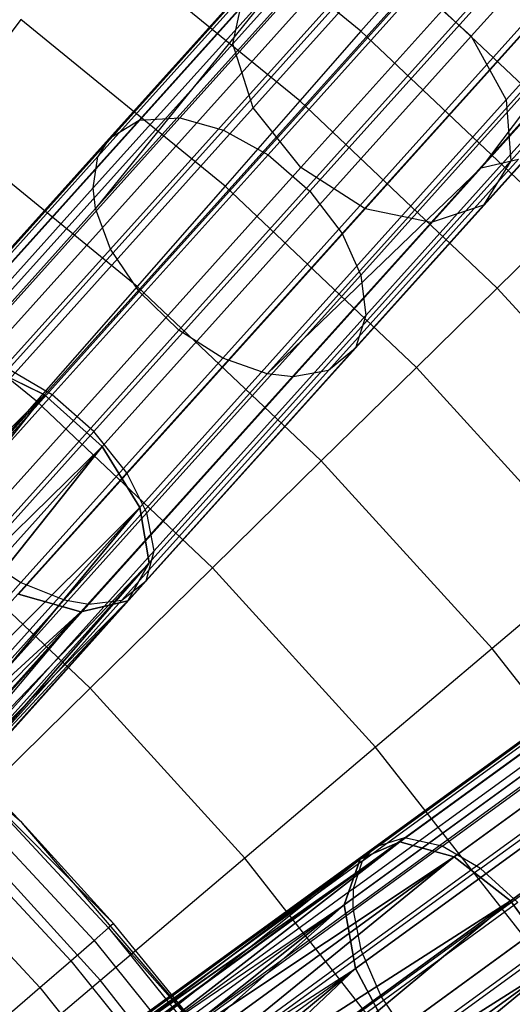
# Model space of a CAD drawing. Extents: x 0.3 to 7.1, y -3.38 to 3.38.
# Tile 339 of 394: x 5.02 to 5.33, y 1.15 to 1.76. Entities that reach past the tile are written whole.
import ezdxf

# ---------------------------------------------------------------- set-up
doc = ezdxf.new("R2010")
doc.units = 0
doc.header["$LTSCALE"] = 2.54
doc.layers.get('0').update_dxf_attribs({"linetype": 'CONTINUOUS'})

# ---------------------------------------------------------------- blocks, each defined once
blk = doc.blocks.new('SINGLES_B_BB_STL')
at = {"color": 0}
for p, q in [((5.50115, 1.96872, 14.99881), (5.30011, 1.74545, 14.69337)), ((5.50115, 1.96872, 14.99881), (5.30011, 1.74545, 14.69337)), ((5.30011, 1.74545, 13.5679), (5.50115, 1.96872, 13.26245)), ((5.30011, 1.74545, 13.5679), (5.50115, 1.96872, 13.26245)), ((5.34387, 1.95281, 15.09872), (5.15303, 1.74086, 14.80876)), ((5.34387, 1.95281, 15.09872), (5.15303, 1.74086, 14.80876)), ((5.15303, 1.74086, 13.4525), (5.34387, 1.95281, 13.16255)), ((5.15303, 1.74086, 13.4525), (5.34387, 1.95281, 13.16255)), ((5.52132, 1.92779, 15.01325), (5.32176, 1.70616, 14.71004)), ((5.52132, 1.92779, 15.01325), (5.32176, 1.70616, 14.71004)), ((5.32176, 1.70616, 13.55122), (5.52132, 1.92779, 13.24801)), ((5.32176, 1.70616, 13.55122), (5.52132, 1.92779, 13.24801)), ((5.35434, 1.9109, 15.11933), (5.16561, 1.70128, 14.83256)), ((5.35434, 1.9109, 15.11933), (5.16561, 1.70128, 14.83256)), ((5.16561, 1.70128, 13.42871), (5.35434, 1.9109, 13.14194)), ((5.16561, 1.70128, 13.42871), (5.35434, 1.9109, 13.14194)), ((5.29164, 1.8873, 40.97904), (5.0683, 1.63925, 41.27042)), ((5.29164, 1.8873, 40.97904), (5.0683, 1.63925, 41.27042)), ((5.52148, 1.88733, 15.03882), (5.32453, 1.6686, 14.73958)), ((5.52148, 1.88733, 15.03882), (5.32453, 1.6686, 14.73958)), ((5.32453, 1.6686, 13.52169), (5.52148, 1.88733, 13.22244)), ((5.32453, 1.6686, 13.52169), (5.52148, 1.88733, 13.22244)), ((5.19507, 1.66455, 14.84115), (5.38305, 1.87332, 15.12676)), ((5.19507, 1.66455, 14.84115), (5.38305, 1.87332, 15.12676)), ((5.38305, 1.87332, 13.13451), (5.19507, 1.66455, 13.42012)), ((5.38305, 1.87332, 13.13451), (5.19507, 1.66455, 13.42012)), ((5.29914, 1.86038, 40.96447), (5.07752, 1.61425, 41.2536)), ((5.29914, 1.86038, 40.96447), (5.07752, 1.61425, 41.2536)), ((5.2321, 1.74853, 3.87872), (5.09878, 1.85718, 3.87872)), ((5.2321, 1.74853, 3.87872), (5.09878, 1.85718, 3.87872)), ((5.50158, 1.85661, 15.06967), (5.30778, 1.64137, 14.77521)), ((5.50158, 1.85661, 15.06967), (5.30778, 1.64137, 14.77521)), ((5.30778, 1.64137, 13.48606), (5.50158, 1.85661, 13.1916)), ((5.30778, 1.64137, 13.48606), (5.50158, 1.85661, 13.1916)), ((5.42341, 1.8487, 15.11933), (5.23468, 1.63909, 14.83256)), ((5.42341, 1.8487, 15.11933), (5.23468, 1.63909, 14.83256)), ((5.23468, 1.63909, 13.42871), (5.42341, 1.8487, 13.14194)), ((5.23468, 1.63909, 13.42871), (5.42341, 1.8487, 13.14194)), ((5.46619, 1.84267, 15.09872), (5.27535, 1.63072, 14.80876)), ((5.46619, 1.84267, 15.09872), (5.27535, 1.63072, 14.80876)), ((5.27535, 1.63072, 13.4525), (5.46619, 1.84267, 13.16255)), ((5.27535, 1.63072, 13.4525), (5.46619, 1.84267, 13.16255)), ((5.31574, 1.83293, 40.95544), (5.09519, 1.58799, 41.24318)), ((5.31574, 1.83293, 40.95544), (5.09519, 1.58799, 41.24318)), ((5.24145, 1.82964, 41.22833), (5.12029, 1.69507, 41.37379)), ((5.24145, 1.82964, 41.22833), (5.12029, 1.69507, 41.37379)), ((5.21497, 1.82676, 41.20558), (5.0951, 1.69363, 41.34949)), ((5.21497, 1.82676, 41.20558), (5.0951, 1.69363, 41.34949)), ((5.26931, 1.82318, 41.24419), (5.14725, 1.68761, 41.39072)), ((5.26931, 1.82318, 41.24419), (5.14725, 1.68761, 41.39072)), ((5.19433, 1.70553, 4.06484), (5.06428, 1.8115, 4.06484)), ((5.19433, 1.70553, 4.06484), (5.06428, 1.8115, 4.06484)), ((5.19502, 1.81394, 41.17936), (5.07663, 1.68246, 41.32149)), ((5.19502, 1.81394, 41.17936), (5.07663, 1.68246, 41.32149)), ((5.3401, 1.80901, 40.954), (5.11972, 1.56426, 41.24152)), ((5.3401, 1.80901, 40.954), (5.11972, 1.56426, 41.24152)), ((5.29731, 1.80847, 41.25313), (5.17474, 1.67234, 41.40028)), ((5.29731, 1.80847, 41.25313), (5.17474, 1.67234, 41.40028)), ((5.1872, 1.80165, 41.16291), (5.06974, 1.67121, 41.30392)), ((5.1872, 1.80165, 41.16291), (5.06974, 1.67121, 41.30392)), ((5.18556, 1.79373, 14.73958), (4.96237, 1.54585, 14.48477)), ((5.18556, 1.79373, 14.73958), (4.96237, 1.54585, 14.48477)), ((4.96237, 1.54585, 13.7765), (5.18556, 1.79373, 13.52169)), ((4.96237, 1.54585, 13.7765), (5.18556, 1.79373, 13.52169)), ((5.2232, 1.7949, 14.71004), (4.99706, 1.54374, 14.45186)), ((5.2232, 1.7949, 14.71004), (4.99706, 1.54374, 14.45186)), ((4.99706, 1.54374, 13.80941), (5.2232, 1.7949, 13.55122)), ((4.99706, 1.54374, 13.80941), (5.2232, 1.7949, 13.55122)), ((5.36792, 1.79262, 40.96026), (5.14681, 1.54705, 41.24875)), ((5.36792, 1.79262, 40.96026), (5.14681, 1.54705, 41.24875)), ((5.39689, 1.78456, 40.97328), (5.17423, 1.53727, 41.26377)), ((5.39689, 1.78456, 40.97328), (5.17423, 1.53727, 41.26377)), ((5.32323, 1.78612, 41.25397), (5.20061, 1.64994, 41.40117)), ((5.32323, 1.78612, 41.25397), (5.20061, 1.64994, 41.40117)), ((5.39689, 1.78456, 40.97328), (5.3063, 1.66423, 41.13721)), ((5.39689, 1.78456, 40.97328), (5.3063, 1.66423, 41.13721)), ((5.18298, 1.78104, 41.14212), (5.0667, 1.6519, 41.28171)), ((5.18298, 1.78104, 41.14212), (5.0667, 1.6519, 41.28171)), ((5.18298, 1.78104, 41.14212), (5.0683, 1.63925, 41.27042)), ((5.18298, 1.78104, 41.14212), (5.0683, 1.63925, 41.27042)), ((5.26133, 1.78181, 3.68911), (5.2321, 1.74853, 3.87872)), ((5.26133, 1.78181, 3.68911), (5.2321, 1.74853, 3.87872)), ((5.38865, 1.66136, 3.68911), (5.26133, 1.78181, 3.68911)), ((5.38865, 1.66136, 3.68911), (5.26133, 1.78181, 3.68911)), ((5.3063, 1.66423, 41.13721), (5.41426, 1.78413, 40.98427)), ((5.3063, 1.66423, 41.13721), (5.41426, 1.78413, 40.98427)), ((5.16023, 1.77422, 14.77521), (4.94061, 1.53031, 14.52447)), ((5.16023, 1.77422, 14.77521), (4.94061, 1.53031, 14.52447)), ((4.94061, 1.53031, 13.7368), (5.16023, 1.77422, 13.48606)), ((4.94061, 1.53031, 13.7368), (5.16023, 1.77422, 13.48606)), ((5.26455, 1.77748, 14.69337), (5.03673, 1.52447, 14.43327)), ((5.26455, 1.77748, 14.69337), (5.03673, 1.52447, 14.43327)), ((5.03673, 1.52447, 13.82799), (5.26455, 1.77748, 13.5679)), ((5.03673, 1.52447, 13.82799), (5.26455, 1.77748, 13.5679)), ((5.15303, 1.74086, 14.80876), (5.16023, 1.77422, 14.77521)), ((5.15303, 1.74086, 14.80876), (5.16023, 1.77422, 14.77521)), ((5.15303, 1.74086, 13.4525), (5.16023, 1.77422, 13.48606)), ((5.15303, 1.74086, 13.4525), (5.16023, 1.77422, 13.48606)), ((5.26455, 1.77748, 14.69337), (5.30011, 1.74545, 14.69337)), ((5.26455, 1.77748, 14.69337), (5.30011, 1.74545, 14.69337)), ((5.26455, 1.77748, 13.5679), (5.30011, 1.74545, 13.5679)), ((5.26455, 1.77748, 13.5679), (5.30011, 1.74545, 13.5679)), ((5.02215, 1.75571, 4.24657), (4.97257, 1.69006, 4.42306)), ((5.02215, 1.75571, 4.24657), (4.97257, 1.69006, 4.42306)), ((5.14819, 1.653, 4.24657), (5.02215, 1.75571, 4.24657)), ((5.14819, 1.653, 4.24657), (5.02215, 1.75571, 4.24657)), ((5.34265, 1.75952, 41.24621), (5.22047, 1.62382, 41.39288)), ((5.34265, 1.75952, 41.24621), (5.22047, 1.62382, 41.39288)), ((5.2321, 1.74853, 3.87872), (5.19433, 1.70553, 4.06484)), ((5.2321, 1.74853, 3.87872), (5.19433, 1.70553, 4.06484)), ((5.35704, 1.63033, 3.87872), (5.2321, 1.74853, 3.87872)), ((5.35704, 1.63033, 3.87872), (5.2321, 1.74853, 3.87872)), ((5.30011, 1.74545, 14.69337), (5.0723, 1.49244, 14.43327)), ((5.30011, 1.74545, 14.69337), (5.0723, 1.49244, 14.43327)), ((5.0723, 1.49244, 13.82799), (5.30011, 1.74545, 13.5679)), ((5.0723, 1.49244, 13.82799), (5.30011, 1.74545, 13.5679)), ((5.30011, 1.74545, 14.69337), (5.32176, 1.70616, 14.71004)), ((5.30011, 1.74545, 14.69337), (5.32176, 1.70616, 14.71004)), ((5.30011, 1.74545, 13.5679), (5.32176, 1.70616, 13.55122)), ((5.30011, 1.74545, 13.5679), (5.32176, 1.70616, 13.55122)), ((5.15303, 1.74086, 14.80876), (4.93677, 1.50068, 14.56186)), ((5.15303, 1.74086, 14.80876), (4.93677, 1.50068, 14.56186)), ((4.93677, 1.50068, 13.69941), (5.15303, 1.74086, 13.4525)), ((4.93677, 1.50068, 13.69941), (5.15303, 1.74086, 13.4525)), ((5.16561, 1.70128, 14.83256), (5.15303, 1.74086, 14.80876)), ((5.16561, 1.70128, 14.83256), (5.15303, 1.74086, 14.80876)), ((5.16561, 1.70128, 13.42871), (5.15303, 1.74086, 13.4525)), ((5.16561, 1.70128, 13.42871), (5.15303, 1.74086, 13.4525)), ((5.35331, 1.73302, 41.23182), (5.23195, 1.59823, 41.37751)), ((5.35331, 1.73302, 41.23182), (5.23195, 1.59823, 41.37751)), ((5.32176, 1.70616, 14.71004), (5.09562, 1.455, 14.45186)), ((5.32176, 1.70616, 14.71004), (5.09562, 1.455, 14.45186)), ((5.09562, 1.455, 13.80941), (5.32176, 1.70616, 13.55122)), ((5.09562, 1.455, 13.80941), (5.32176, 1.70616, 13.55122)), ((5.35526, 1.70686, 41.21104), (5.23507, 1.57338, 41.35532)), ((5.35526, 1.70686, 41.21104), (5.23507, 1.57338, 41.35532)), ((5.32176, 1.70616, 14.71004), (5.32453, 1.6686, 14.73958)), ((5.32176, 1.70616, 14.71004), (5.32453, 1.6686, 14.73958)), ((5.32176, 1.70616, 13.55122), (5.32453, 1.6686, 13.52169)), ((5.32176, 1.70616, 13.55122), (5.32453, 1.6686, 13.52169)), ((5.16561, 1.70128, 14.83256), (4.95173, 1.46375, 14.58838)), ((5.16561, 1.70128, 14.83256), (4.95173, 1.46375, 14.58838)), ((4.95173, 1.46375, 13.67289), (5.16561, 1.70128, 13.42871)), ((4.95173, 1.46375, 13.67289), (5.16561, 1.70128, 13.42871)), ((5.19433, 1.70553, 4.06484), (5.14819, 1.653, 4.24657)), ((5.19433, 1.70553, 4.06484), (5.14819, 1.653, 4.24657)), ((5.19507, 1.66455, 14.84115), (5.16561, 1.70128, 14.83256)), ((5.19507, 1.66455, 14.84115), (5.16561, 1.70128, 14.83256)), ((5.19507, 1.66455, 13.42012), (5.16561, 1.70128, 13.42871)), ((5.19507, 1.66455, 13.42012), (5.16561, 1.70128, 13.42871)), ((5.3162, 1.59024, 4.06484), (5.19433, 1.70553, 4.06484)), ((5.3162, 1.59024, 4.06484), (5.19433, 1.70553, 4.06484)), ((4.96473, 1.54884, 41.48101), (5.0951, 1.69363, 41.34949)), ((4.96473, 1.54884, 41.48101), (5.0951, 1.69363, 41.34949)), ((4.98852, 1.54873, 41.50673), (5.12029, 1.69507, 41.37379)), ((4.98852, 1.54873, 41.50673), (5.12029, 1.69507, 41.37379)), ((5.07663, 1.68246, 41.32149), (5.0951, 1.69363, 41.34949)), ((5.07663, 1.68246, 41.32149), (5.0951, 1.69363, 41.34949)), ((5.0951, 1.69363, 41.34949), (5.12029, 1.69507, 41.37379)), ((5.0951, 1.69363, 41.34949), (5.12029, 1.69507, 41.37379)), ((5.12029, 1.69507, 41.37379), (5.14725, 1.68761, 41.39072)), ((5.12029, 1.69507, 41.37379), (5.14725, 1.68761, 41.39072)), ((5.0939, 1.59119, 4.42306), (4.97257, 1.69006, 4.42306)), ((5.0939, 1.59119, 4.42306), (4.97257, 1.69006, 4.42306)), ((5.0145, 1.54018, 41.52464), (5.14725, 1.68761, 41.39072)), ((5.0145, 1.54018, 41.52464), (5.14725, 1.68761, 41.39072)), ((5.14725, 1.68761, 41.39072), (5.17474, 1.67234, 41.40028)), ((5.14725, 1.68761, 41.39072), (5.17474, 1.67234, 41.40028)), ((5.07663, 1.68246, 41.32149), (4.94787, 1.53946, 41.45138)), ((5.07663, 1.68246, 41.32149), (4.94787, 1.53946, 41.45138)), ((5.07663, 1.68246, 41.32149), (5.06974, 1.67121, 41.30392)), ((5.07663, 1.68246, 41.32149), (5.06974, 1.67121, 41.30392)), ((5.34749, 1.68507, 41.18653), (5.2287, 1.55313, 41.32915)), ((5.34749, 1.68507, 41.18653), (5.2287, 1.55313, 41.32915)), ((4.94201, 1.52934, 41.43278), (5.06974, 1.67121, 41.30392)), ((4.94201, 1.52934, 41.43278), (5.06974, 1.67121, 41.30392)), ((5.04144, 1.5243, 41.53476), (5.17474, 1.67234, 41.40028)), ((5.04144, 1.5243, 41.53476), (5.17474, 1.67234, 41.40028)), ((5.0667, 1.6519, 41.28171), (5.06974, 1.67121, 41.30392)), ((5.0667, 1.6519, 41.28171), (5.06974, 1.67121, 41.30392)), ((5.17474, 1.67234, 41.40028), (5.20061, 1.64994, 41.40117)), ((5.17474, 1.67234, 41.40028), (5.20061, 1.64994, 41.40117)), ((5.32938, 1.66958, 41.15946), (5.21212, 1.53935, 41.30023)), ((5.32938, 1.66958, 41.15946), (5.21212, 1.53935, 41.30023)), ((5.3063, 1.66423, 41.13721), (5.32938, 1.66958, 41.15946)), ((5.3063, 1.66423, 41.13721), (5.32938, 1.66958, 41.15946)), ((4.98205, 1.42798, 14.59795), (5.19507, 1.66455, 14.84115)), ((4.98205, 1.42798, 14.59795), (5.19507, 1.66455, 14.84115)), ((5.19507, 1.66455, 13.42012), (4.98205, 1.42798, 13.66332)), ((5.19507, 1.66455, 13.42012), (4.98205, 1.42798, 13.66332)), ((5.32453, 1.6686, 14.73958), (5.10134, 1.42072, 14.48477)), ((5.32453, 1.6686, 14.73958), (5.10134, 1.42072, 14.48477)), ((5.10134, 1.42072, 13.7765), (5.32453, 1.6686, 13.52169)), ((5.10134, 1.42072, 13.7765), (5.32453, 1.6686, 13.52169)), ((5.3063, 1.66423, 41.13721), (5.17423, 1.53727, 41.26377)), ((5.3063, 1.66423, 41.13721), (5.17423, 1.53727, 41.26377)), ((5.3063, 1.66423, 41.13721), (5.1903, 1.5354, 41.27646)), ((5.3063, 1.66423, 41.13721), (5.1903, 1.5354, 41.27646)), ((5.23468, 1.63909, 14.83256), (5.19507, 1.66455, 14.84115)), ((5.23468, 1.63909, 14.83256), (5.19507, 1.66455, 14.84115)), ((5.23468, 1.63909, 13.42871), (5.19507, 1.66455, 13.42012)), ((5.23468, 1.63909, 13.42871), (5.19507, 1.66455, 13.42012)), ((5.32453, 1.6686, 14.73958), (5.30778, 1.64137, 14.77521)), ((5.32453, 1.6686, 14.73958), (5.30778, 1.64137, 14.77521)), ((5.32453, 1.6686, 13.52169), (5.30778, 1.64137, 13.48606)), ((5.32453, 1.6686, 13.52169), (5.30778, 1.64137, 13.48606)), ((4.94025, 1.51145, 41.40928), (5.0667, 1.6519, 41.28171)), ((4.94025, 1.51145, 41.40928), (5.0667, 1.6519, 41.28171)), ((5.0683, 1.63925, 41.27042), (5.0667, 1.6519, 41.28171)), ((5.0683, 1.63925, 41.27042), (5.0667, 1.6519, 41.28171)), ((5.14819, 1.653, 4.24657), (5.0939, 1.59119, 4.42306)), ((5.14819, 1.653, 4.24657), (5.0939, 1.59119, 4.42306)), ((5.2663, 1.54126, 4.24657), (5.14819, 1.653, 4.24657)), ((5.2663, 1.54126, 4.24657), (5.14819, 1.653, 4.24657)), ((5.06726, 1.50184, 41.53571), (5.20061, 1.64994, 41.40117)), ((5.06726, 1.50184, 41.53571), (5.20061, 1.64994, 41.40117)), ((5.20061, 1.64994, 41.40117), (5.22047, 1.62382, 41.39288)), ((5.20061, 1.64994, 41.40117), (5.22047, 1.62382, 41.39288)), ((4.94249, 1.49953, 41.39734), (5.0683, 1.63925, 41.27042)), ((4.94249, 1.49953, 41.39734), (5.0683, 1.63925, 41.27042)), ((5.23468, 1.63909, 14.83256), (5.0208, 1.40156, 14.58838)), ((5.23468, 1.63909, 14.83256), (5.0208, 1.40156, 14.58838)), ((5.0208, 1.40156, 13.67289), (5.23468, 1.63909, 13.42871)), ((5.0208, 1.40156, 13.67289), (5.23468, 1.63909, 13.42871)), ((5.07752, 1.61425, 41.2536), (5.0683, 1.63925, 41.27042)), ((5.07752, 1.61425, 41.2536), (5.0683, 1.63925, 41.27042)), ((5.30778, 1.64137, 14.77521), (5.08816, 1.39746, 14.52447)), ((5.30778, 1.64137, 14.77521), (5.08816, 1.39746, 14.52447)), ((5.08816, 1.39746, 13.7368), (5.30778, 1.64137, 13.48606)), ((5.08816, 1.39746, 13.7368), (5.30778, 1.64137, 13.48606)), ((5.27535, 1.63072, 14.80876), (5.23468, 1.63909, 14.83256)), ((5.27535, 1.63072, 14.80876), (5.23468, 1.63909, 14.83256)), ((5.27535, 1.63072, 13.4525), (5.23468, 1.63909, 13.42871)), ((5.27535, 1.63072, 13.4525), (5.23468, 1.63909, 13.42871)), ((5.30778, 1.64137, 14.77521), (5.27535, 1.63072, 14.80876)), ((5.30778, 1.64137, 14.77521), (5.27535, 1.63072, 14.80876)), ((5.30778, 1.64137, 13.48606), (5.27535, 1.63072, 13.4525)), ((5.30778, 1.64137, 13.48606), (5.27535, 1.63072, 13.4525)), ((5.27535, 1.63072, 14.80876), (5.05909, 1.39054, 14.56186)), ((5.27535, 1.63072, 14.80876), (5.05909, 1.39054, 14.56186)), ((5.05909, 1.39054, 13.69941), (5.27535, 1.63072, 13.4525)), ((5.05909, 1.39054, 13.69941), (5.27535, 1.63072, 13.4525)), ((5.35704, 1.63033, 3.87872), (5.3162, 1.59024, 4.06484)), ((5.35704, 1.63033, 3.87872), (5.3162, 1.59024, 4.06484)), ((5.0876, 1.47625, 41.52693), (5.22047, 1.62382, 41.39288)), ((5.0876, 1.47625, 41.52693), (5.22047, 1.62382, 41.39288)), ((5.22047, 1.62382, 41.39288), (5.23195, 1.59823, 41.37751)), ((5.22047, 1.62382, 41.39288), (5.23195, 1.59823, 41.37751)), ((5.03173, 1.5204, 4.59346), (4.9158, 1.61488, 4.59346)), ((5.03173, 1.5204, 4.59346), (4.9158, 1.61488, 4.59346)), ((4.95269, 1.47561, 41.37954), (5.07752, 1.61425, 41.2536)), ((4.95269, 1.47561, 41.37954), (5.07752, 1.61425, 41.2536)), ((5.09519, 1.58799, 41.24318), (5.07752, 1.61425, 41.2536)), ((5.09519, 1.58799, 41.24318), (5.07752, 1.61425, 41.2536)), ((5.09996, 1.45165, 41.51067), (5.23195, 1.59823, 41.37751)), ((5.09996, 1.45165, 41.51067), (5.23195, 1.59823, 41.37751)), ((5.23195, 1.59823, 41.37751), (5.23507, 1.57338, 41.35532)), ((5.23195, 1.59823, 41.37751), (5.23507, 1.57338, 41.35532)), ((5.0939, 1.59119, 4.42306), (5.03173, 1.5204, 4.59346)), ((5.0939, 1.59119, 4.42306), (5.03173, 1.5204, 4.59346)), ((5.2076, 1.48363, 4.42306), (5.0939, 1.59119, 4.42306)), ((5.2076, 1.48363, 4.42306), (5.0939, 1.59119, 4.42306)), ((4.97096, 1.45002, 41.36851), (5.09519, 1.58799, 41.24318)), ((4.97096, 1.45002, 41.36851), (5.09519, 1.58799, 41.24318)), ((5.11972, 1.56426, 41.24152), (5.09519, 1.58799, 41.24318)), ((5.11972, 1.56426, 41.24152), (5.09519, 1.58799, 41.24318)), ((5.3162, 1.59024, 4.06484), (5.2663, 1.54126, 4.24657)), ((5.3162, 1.59024, 4.06484), (5.2663, 1.54126, 4.24657)), ((5.42921, 1.46626, 4.06484), (5.3162, 1.59024, 4.06484)), ((5.42921, 1.46626, 4.06484), (5.3162, 1.59024, 4.06484)), ((5.10437, 1.42822, 41.48718), (5.23507, 1.57338, 41.35532)), ((5.10437, 1.42822, 41.48718), (5.23507, 1.57338, 41.35532)), ((5.23507, 1.57338, 41.35532), (5.2287, 1.55313, 41.32915)), ((5.23507, 1.57338, 41.35532), (5.2287, 1.55313, 41.32915)), ((4.99559, 1.42639, 41.36676), (5.11972, 1.56426, 41.24152)), ((4.99559, 1.42639, 41.36676), (5.11972, 1.56426, 41.24152)), ((5.14681, 1.54705, 41.24875), (5.11972, 1.56426, 41.24152)), ((5.14681, 1.54705, 41.24875), (5.11972, 1.56426, 41.24152)), ((5.0995, 1.40965, 41.45948), (5.2287, 1.55313, 41.32915)), ((5.0995, 1.40965, 41.45948), (5.2287, 1.55313, 41.32915)), ((5.2287, 1.55313, 41.32915), (5.21212, 1.53935, 41.30023)), ((5.2287, 1.55313, 41.32915), (5.21212, 1.53935, 41.30023)), ((4.99706, 1.54374, 14.45186), (5.03673, 1.52447, 14.43327)), ((4.99706, 1.54374, 14.45186), (5.03673, 1.52447, 14.43327)), ((5.03673, 1.52447, 13.82799), (4.99706, 1.54374, 13.80941)), ((5.03673, 1.52447, 13.82799), (4.99706, 1.54374, 13.80941)), ((5.02225, 1.40872, 41.3744), (5.14681, 1.54705, 41.24875)), ((5.02225, 1.40872, 41.3744), (5.14681, 1.54705, 41.24875)), ((5.17423, 1.53727, 41.26377), (5.14681, 1.54705, 41.24875)), ((5.17423, 1.53727, 41.26377), (5.14681, 1.54705, 41.24875)), ((5.04144, 1.5243, 41.53476), (5.0145, 1.54018, 41.52464)), ((5.04144, 1.5243, 41.53476), (5.0145, 1.54018, 41.52464)), ((5.04881, 1.39798, 41.3903), (5.17423, 1.53727, 41.26377)), ((5.04881, 1.39798, 41.3903), (5.17423, 1.53727, 41.26377)), ((5.08459, 1.39772, 41.42888), (5.21212, 1.53935, 41.30023)), ((5.08459, 1.39772, 41.42888), (5.21212, 1.53935, 41.30023)), ((5.1903, 1.5354, 41.27646), (5.17423, 1.53727, 41.26377)), ((5.1903, 1.5354, 41.27646), (5.17423, 1.53727, 41.26377)), ((5.21212, 1.53935, 41.30023), (5.1903, 1.5354, 41.27646)), ((5.21212, 1.53935, 41.30023), (5.1903, 1.5354, 41.27646)), ((5.2663, 1.54126, 4.24657), (5.2076, 1.48363, 4.42306)), ((5.2663, 1.54126, 4.24657), (5.2076, 1.48363, 4.42306)), ((5.37584, 1.4211, 4.24657), (5.2663, 1.54126, 4.24657)), ((5.37584, 1.4211, 4.24657), (5.2663, 1.54126, 4.24657)), ((5.06415, 1.39529, 41.40373), (5.1903, 1.5354, 41.27646)), ((5.06415, 1.39529, 41.40373), (5.1903, 1.5354, 41.27646)), ((5.03673, 1.52447, 14.43327), (4.76749, 1.25913, 14.23145)), ((5.03673, 1.52447, 14.43327), (4.76749, 1.25913, 14.23145)), ((4.76749, 1.25913, 14.02982), (5.03673, 1.52447, 13.82799)), ((4.76749, 1.25913, 14.02982), (5.03673, 1.52447, 13.82799)), ((5.03673, 1.52447, 14.43327), (4.78668, 1.24676, 14.22372)), ((5.03673, 1.52447, 14.43327), (4.78668, 1.24676, 14.22372)), ((4.78668, 1.24676, 14.03755), (5.03673, 1.52447, 13.82799)), ((4.78668, 1.24676, 14.03755), (5.03673, 1.52447, 13.82799)), ((5.03673, 1.52447, 14.43327), (4.80529, 1.23166, 14.22109)), ((5.03673, 1.52447, 14.43327), (4.80529, 1.23166, 14.22109)), ((4.80529, 1.23166, 14.04018), (5.03673, 1.52447, 13.82799)), ((4.80529, 1.23166, 14.04018), (5.03673, 1.52447, 13.82799)), ((5.04144, 1.5243, 41.53476), (4.90107, 1.3684, 41.65211)), ((5.04144, 1.5243, 41.53476), (4.90107, 1.3684, 41.65211)), ((5.03673, 1.52447, 14.43327), (5.0723, 1.49244, 14.43327)), ((5.03673, 1.52447, 14.43327), (5.0723, 1.49244, 14.43327)), ((5.0723, 1.49244, 13.82799), (5.03673, 1.52447, 13.82799)), ((5.0723, 1.49244, 13.82799), (5.03673, 1.52447, 13.82799)), ((5.06726, 1.50184, 41.53571), (5.04144, 1.5243, 41.53476)), ((5.06726, 1.50184, 41.53571), (5.04144, 1.5243, 41.53476)), ((5.03173, 1.5204, 4.59346), (4.96196, 1.44097, 4.75698)), ((5.03173, 1.5204, 4.59346), (4.96196, 1.44097, 4.75698)), ((5.14037, 1.41763, 4.59346), (5.03173, 1.5204, 4.59346)), ((5.14037, 1.41763, 4.59346), (5.03173, 1.5204, 4.59346)), ((5.06726, 1.50184, 41.53571), (4.92684, 1.34588, 41.6531)), ((5.06726, 1.50184, 41.53571), (4.92684, 1.34588, 41.6531)), ((5.0876, 1.47625, 41.52693), (5.06726, 1.50184, 41.53571)), ((5.0876, 1.47625, 41.52693), (5.06726, 1.50184, 41.53571)), ((5.0723, 1.49244, 14.43327), (4.80529, 1.23166, 14.22109)), ((5.0723, 1.49244, 14.43327), (4.80529, 1.23166, 14.22109)), ((4.80529, 1.23166, 14.04018), (5.0723, 1.49244, 13.82799)), ((4.80529, 1.23166, 14.04018), (5.0723, 1.49244, 13.82799)), ((5.0723, 1.49244, 14.43327), (4.82225, 1.21473, 14.22372)), ((5.0723, 1.49244, 14.43327), (4.82225, 1.21473, 14.22372)), ((4.82225, 1.21473, 14.03755), (5.0723, 1.49244, 13.82799)), ((4.82225, 1.21473, 14.03755), (5.0723, 1.49244, 13.82799)), ((5.0723, 1.49244, 14.43327), (4.83656, 1.19694, 14.23145)), ((5.0723, 1.49244, 14.43327), (4.83656, 1.19694, 14.23145)), ((4.83656, 1.19694, 14.02982), (5.0723, 1.49244, 13.82799)), ((4.83656, 1.19694, 14.02982), (5.0723, 1.49244, 13.82799)), ((5.0723, 1.49244, 14.43327), (5.09562, 1.455, 14.45186)), ((5.0723, 1.49244, 14.43327), (5.09562, 1.455, 14.45186)), ((5.09562, 1.455, 13.80941), (5.0723, 1.49244, 13.82799)), ((5.09562, 1.455, 13.80941), (5.0723, 1.49244, 13.82799)), ((5.2076, 1.48363, 4.42306), (5.14037, 1.41763, 4.59346)), ((5.2076, 1.48363, 4.42306), (5.14037, 1.41763, 4.59346)), ((5.31304, 1.36796, 4.42306), (5.2076, 1.48363, 4.42306)), ((5.31304, 1.36796, 4.42306), (5.2076, 1.48363, 4.42306)), ((5.0876, 1.47625, 41.52693), (4.94768, 1.32086, 41.6439)), ((5.0876, 1.47625, 41.52693), (4.94768, 1.32086, 41.6439)), ((5.09996, 1.45165, 41.51067), (5.0876, 1.47625, 41.52693)), ((5.09996, 1.45165, 41.51067), (5.0876, 1.47625, 41.52693)), ((5.09562, 1.455, 14.45186), (4.83656, 1.19694, 14.23145)), ((5.09562, 1.455, 14.45186), (4.83656, 1.19694, 14.23145)), ((4.83656, 1.19694, 14.02982), (5.09562, 1.455, 13.80941)), ((4.83656, 1.19694, 14.02982), (5.09562, 1.455, 13.80941)), ((5.09562, 1.455, 14.45186), (4.8474, 1.17933, 14.24384)), ((5.09562, 1.455, 14.45186), (4.8474, 1.17933, 14.24384)), ((4.8474, 1.17933, 14.01743), (5.09562, 1.455, 13.80941)), ((4.8474, 1.17933, 14.01743), (5.09562, 1.455, 13.80941)), ((5.09562, 1.455, 14.45186), (4.85413, 1.16291, 14.26016)), ((5.09562, 1.455, 14.45186), (4.85413, 1.16291, 14.26016)), ((4.85413, 1.16291, 14.0011), (5.09562, 1.455, 13.80941)), ((4.85413, 1.16291, 14.0011), (5.09562, 1.455, 13.80941)), ((5.09996, 1.45165, 41.51067), (4.96097, 1.29729, 41.62686)), ((5.09996, 1.45165, 41.51067), (4.96097, 1.29729, 41.62686)), ((5.09562, 1.455, 14.45186), (5.10134, 1.42072, 14.48477)), ((5.09562, 1.455, 14.45186), (5.10134, 1.42072, 14.48477)), ((5.10134, 1.42072, 13.7765), (5.09562, 1.455, 13.80941)), ((5.10134, 1.42072, 13.7765), (5.09562, 1.455, 13.80941)), ((5.10437, 1.42822, 41.48718), (5.09996, 1.45165, 41.51067)), ((5.10437, 1.42822, 41.48718), (5.09996, 1.45165, 41.51067)), ((5.52595, 1.44489, 14.73958), (5.25611, 1.24884, 14.48477)), ((5.52595, 1.44489, 14.73958), (5.25611, 1.24884, 14.48477)), ((5.25611, 1.24884, 13.7765), (5.52595, 1.44489, 13.52169)), ((5.25611, 1.24884, 13.7765), (5.52595, 1.44489, 13.52169)), ((5.06492, 1.34356, 4.75698), (4.96196, 1.44097, 4.75698)), ((5.06492, 1.34356, 4.75698), (4.96196, 1.44097, 4.75698)), ((5.56302, 1.43822, 14.71004), (5.2896, 1.23957, 14.45186)), ((5.56302, 1.43822, 14.71004), (5.2896, 1.23957, 14.45186)), ((5.2896, 1.23957, 13.80941), (5.56302, 1.43822, 13.55122)), ((5.2896, 1.23957, 13.80941), (5.56302, 1.43822, 13.55122)), ((5.10437, 1.42822, 41.48718), (4.96673, 1.27536, 41.60224)), ((5.10437, 1.42822, 41.48718), (4.96673, 1.27536, 41.60224)), ((5.0995, 1.40965, 41.45948), (5.10437, 1.42822, 41.48718)), ((5.0995, 1.40965, 41.45948), (5.10437, 1.42822, 41.48718)), ((5.49713, 1.43108, 14.77521), (5.23159, 1.23816, 14.52447)), ((5.49713, 1.43108, 14.77521), (5.23159, 1.23816, 14.52447)), ((5.23159, 1.23816, 13.7368), (5.49713, 1.43108, 13.48606)), ((5.23159, 1.23816, 13.7368), (5.49713, 1.43108, 13.48606)), ((5.10134, 1.42072, 14.48477), (4.85398, 1.13738, 14.30065)), ((5.10134, 1.42072, 14.48477), (4.85398, 1.13738, 14.30065)), ((4.85398, 1.13738, 13.96062), (5.10134, 1.42072, 13.7765)), ((4.85398, 1.13738, 13.96062), (5.10134, 1.42072, 13.7765)), ((5.10134, 1.42072, 14.48477), (4.85413, 1.16291, 14.26016)), ((5.10134, 1.42072, 14.48477), (4.85413, 1.16291, 14.26016)), ((4.85413, 1.16291, 14.0011), (5.10134, 1.42072, 13.7765)), ((4.85413, 1.16291, 14.0011), (5.10134, 1.42072, 13.7765)), ((5.10134, 1.42072, 14.48477), (4.85637, 1.14865, 14.27947)), ((5.10134, 1.42072, 14.48477), (4.85637, 1.14865, 14.27947)), ((4.85637, 1.14865, 13.9818), (5.10134, 1.42072, 13.7765)), ((4.85637, 1.14865, 13.9818), (5.10134, 1.42072, 13.7765)), ((4.99559, 1.42639, 41.36676), (5.02225, 1.40872, 41.3744)), ((4.99559, 1.42639, 41.36676), (5.02225, 1.40872, 41.3744)), ((5.10134, 1.42072, 14.48477), (5.08816, 1.39746, 14.52447)), ((5.10134, 1.42072, 14.48477), (5.08816, 1.39746, 14.52447)), ((5.08816, 1.39746, 13.7368), (5.10134, 1.42072, 13.7765)), ((5.08816, 1.39746, 13.7368), (5.10134, 1.42072, 13.7765)), ((5.37584, 1.4211, 4.24657), (5.31304, 1.36796, 4.42306)), ((5.37584, 1.4211, 4.24657), (5.31304, 1.36796, 4.42306)), ((5.14037, 1.41763, 4.59346), (5.06492, 1.34356, 4.75698)), ((5.14037, 1.41763, 4.59346), (5.06492, 1.34356, 4.75698)), ((5.24112, 1.30711, 4.59346), (5.14037, 1.41763, 4.59346)), ((5.24112, 1.30711, 4.59346), (5.14037, 1.41763, 4.59346)), ((5.02225, 1.40872, 41.3744), (4.89109, 1.26305, 41.48405)), ((5.02225, 1.40872, 41.3744), (4.89109, 1.26305, 41.48405)), ((5.0995, 1.40965, 41.45948), (4.96346, 1.25855, 41.57321)), ((5.0995, 1.40965, 41.45948), (4.96346, 1.25855, 41.57321)), ((5.02225, 1.40872, 41.3744), (5.04881, 1.39798, 41.3903)), ((5.02225, 1.40872, 41.3744), (5.04881, 1.39798, 41.3903)), ((5.08459, 1.39772, 41.42888), (5.0995, 1.40965, 41.45948)), ((5.08459, 1.39772, 41.42888), (5.0995, 1.40965, 41.45948)), ((5.59983, 1.41258, 14.69337), (5.32439, 1.21246, 14.43327)), ((5.59983, 1.41258, 14.69337), (5.32439, 1.21246, 14.43327)), ((5.32439, 1.21246, 13.82799), (5.59983, 1.41258, 13.5679)), ((5.32439, 1.21246, 13.82799), (5.59983, 1.41258, 13.5679)), ((4.82172, 1.12692, 14.36293), (5.08816, 1.39746, 14.52447)), ((4.82172, 1.12692, 14.36293), (5.08816, 1.39746, 14.52447)), ((4.83614, 1.12618, 14.34362), (5.08816, 1.39746, 14.52447)), ((4.83614, 1.12618, 14.34362), (5.08816, 1.39746, 14.52447)), ((4.83614, 1.12618, 13.91764), (5.08816, 1.39746, 13.7368)), ((4.83614, 1.12618, 13.91764), (5.08816, 1.39746, 13.7368)), ((5.08816, 1.39746, 14.52447), (4.8471, 1.12974, 14.32245)), ((5.08816, 1.39746, 14.52447), (4.8471, 1.12974, 14.32245)), ((4.8471, 1.12974, 13.93882), (5.08816, 1.39746, 13.7368)), ((4.8471, 1.12974, 13.93882), (5.08816, 1.39746, 13.7368)), ((5.08816, 1.39746, 14.52447), (4.85398, 1.13738, 14.30065)), ((5.08816, 1.39746, 14.52447), (4.85398, 1.13738, 14.30065)), ((4.85398, 1.13738, 13.96062), (5.08816, 1.39746, 13.7368)), ((4.85398, 1.13738, 13.96062), (5.08816, 1.39746, 13.7368)), ((5.04881, 1.39798, 41.3903), (4.91674, 1.2513, 41.50071)), ((5.04881, 1.39798, 41.3903), (4.91674, 1.2513, 41.50071)), ((5.08459, 1.39772, 41.42888), (4.95031, 1.24858, 41.54115)), ((5.08459, 1.39772, 41.42888), (4.95031, 1.24858, 41.54115)), ((5.0208, 1.40156, 14.58838), (5.05909, 1.39054, 14.56186)), ((5.0208, 1.40156, 14.58838), (5.05909, 1.39054, 14.56186)), ((5.05909, 1.39054, 13.69941), (5.0208, 1.40156, 13.67289)), ((5.05909, 1.39054, 13.69941), (5.0208, 1.40156, 13.67289)), ((5.04881, 1.39798, 41.3903), (5.06415, 1.39529, 41.40373)), ((5.04881, 1.39798, 41.3903), (5.06415, 1.39529, 41.40373)), ((5.08816, 1.39746, 14.52447), (5.05909, 1.39054, 14.56186)), ((5.08816, 1.39746, 14.52447), (5.05909, 1.39054, 14.56186)), ((5.05909, 1.39054, 13.69941), (5.08816, 1.39746, 13.7368)), ((5.05909, 1.39054, 13.69941), (5.08816, 1.39746, 13.7368)), ((5.06415, 1.39529, 41.40373), (5.08459, 1.39772, 41.42888)), ((5.06415, 1.39529, 41.40373), (5.08459, 1.39772, 41.42888)), ((5.48315, 1.39995, 14.80876), (5.22168, 1.20998, 14.56186)), ((5.48315, 1.39995, 14.80876), (5.22168, 1.20998, 14.56186)), ((5.22168, 1.20998, 13.69941), (5.48315, 1.39995, 13.4525)), ((5.22168, 1.20998, 13.69941), (5.48315, 1.39995, 13.4525)), ((4.78604, 1.14083, 14.39164), (5.05909, 1.39054, 14.56186)), ((4.78604, 1.14083, 14.39164), (5.05909, 1.39054, 14.56186)), ((4.8047, 1.1319, 14.37926), (5.05909, 1.39054, 14.56186)), ((4.8047, 1.1319, 14.37926), (5.05909, 1.39054, 14.56186)), ((4.8047, 1.1319, 13.88201), (5.05909, 1.39054, 13.69941)), ((4.8047, 1.1319, 13.88201), (5.05909, 1.39054, 13.69941)), ((5.05909, 1.39054, 14.56186), (4.82172, 1.12692, 14.36293)), ((5.05909, 1.39054, 14.56186), (4.82172, 1.12692, 14.36293)), ((4.82172, 1.12692, 13.89833), (5.05909, 1.39054, 13.69941)), ((4.82172, 1.12692, 13.89833), (5.05909, 1.39054, 13.69941)), ((4.83614, 1.12618, 13.91764), (5.05909, 1.39054, 13.69941)), ((4.83614, 1.12618, 13.91764), (5.05909, 1.39054, 13.69941)), ((5.06415, 1.39529, 41.40373), (4.9313, 1.24775, 41.51479)), ((5.06415, 1.39529, 41.40373), (4.9313, 1.24775, 41.51479)), ((5.02267, 1.26081, 41.65421), (4.88831, 1.38853, 41.65421)), ((5.02267, 1.26081, 41.65421), (4.88831, 1.38853, 41.65421)), ((5.31304, 1.36796, 4.42306), (5.24112, 1.30711, 4.59346)), ((5.31304, 1.36796, 4.42306), (5.24112, 1.30711, 4.59346)), ((5.25903, 1.25127, 41.48101), (5.41665, 1.36579, 41.34949)), ((5.25903, 1.25127, 41.48101), (5.41665, 1.36579, 41.34949)), ((5.40966, 1.24483, 4.42306), (5.31304, 1.36796, 4.42306)), ((5.40966, 1.24483, 4.42306), (5.31304, 1.36796, 4.42306)), ((5.28228, 1.24622, 41.50673), (5.4416, 1.36197, 41.37379)), ((5.28228, 1.24622, 41.50673), (5.4416, 1.36197, 41.37379)), ((5.48721, 1.35862, 14.83256), (5.22863, 1.17074, 14.58838)), ((5.48721, 1.35862, 14.83256), (5.22863, 1.17074, 14.58838)), ((5.22863, 1.17074, 13.67289), (5.48721, 1.35862, 13.42871)), ((5.22863, 1.17074, 13.67289), (5.48721, 1.35862, 13.42871)), ((5.39627, 1.35871, 41.32149), (5.2406, 1.24561, 41.45138)), ((5.39627, 1.35871, 41.32149), (5.2406, 1.24561, 41.45138)), ((5.23275, 1.23692, 41.43278), (5.38719, 1.34913, 41.30392)), ((5.23275, 1.23692, 41.43278), (5.38719, 1.34913, 41.30392)), ((5.30591, 1.23245, 41.52464), (5.46641, 1.34906, 41.39072)), ((5.30591, 1.23245, 41.52464), (5.46641, 1.34906, 41.39072)), ((5.06492, 1.34356, 4.75698), (4.98163, 1.26179, 4.91283)), ((5.06492, 1.34356, 4.75698), (4.98163, 1.26179, 4.91283)), ((5.16041, 1.23882, 4.75698), (5.06492, 1.34356, 4.75698)), ((5.16041, 1.23882, 4.75698), (5.06492, 1.34356, 4.75698)), ((5.22731, 1.21979, 41.40928), (5.38021, 1.33088, 41.28171)), ((5.22731, 1.21979, 41.40928), (5.38021, 1.33088, 41.28171)), ((5.22703, 1.20767, 41.39734), (5.37914, 1.31818, 41.27042)), ((5.22703, 1.20767, 41.39734), (5.37914, 1.31818, 41.27042)), ((5.25085, 1.12945, 14.59795), (5.5084, 1.31657, 14.84115)), ((5.25085, 1.12945, 14.59795), (5.5084, 1.31657, 14.84115)), ((5.5084, 1.31657, 13.42012), (5.25085, 1.12945, 13.66332)), ((5.5084, 1.31657, 13.42012), (5.25085, 1.12945, 13.66332)), ((5.24112, 1.30711, 4.59346), (5.16041, 1.23882, 4.75698)), ((5.24112, 1.30711, 4.59346), (5.16041, 1.23882, 4.75698)), ((5.33343, 1.18945, 4.59346), (5.24112, 1.30711, 4.59346)), ((5.33343, 1.18945, 4.59346), (5.24112, 1.30711, 4.59346)), ((5.02267, 1.26081, 42.02421), (4.9903, 1.29401, 42.02421)), ((4.9903, 1.29401, 42.02421), (5.02267, 1.26081, 41.65421)), ((4.9903, 1.29401, 42.02421), (5.02267, 1.26081, 41.65421)), ((5.02267, 1.26081, 42.02421), (4.9903, 1.29401, 42.02421)), ((5.07629, 1.19577, 42.05981), (4.98747, 1.29117, 42.05981)), ((5.07932, 1.1984, 42.02421), (4.98747, 1.29117, 42.05981)), ((5.07629, 1.19577, 42.05981), (4.98747, 1.29117, 42.05981)), ((5.07932, 1.1984, 42.02421), (4.98747, 1.29117, 42.05981)), ((5.02267, 1.26081, 42.02421), (4.98747, 1.29117, 42.05981)), ((5.02267, 1.26081, 42.02421), (4.98747, 1.29117, 42.05981)), ((5.23203, 1.18214, 41.37954), (5.38296, 1.2918, 41.2536)), ((5.23203, 1.18214, 41.37954), (5.38296, 1.2918, 41.2536)), ((5.06735, 1.18802, 42.09363), (4.9791, 1.2828, 42.09363)), ((5.06735, 1.18802, 42.09363), (4.9791, 1.2828, 42.09363)), ((5.05294, 1.17554, 42.12397), (4.96562, 1.26932, 42.12397)), ((5.05294, 1.17554, 42.12397), (4.96562, 1.26932, 42.12397)), ((5.0713, 1.16342, 4.91283), (4.98163, 1.26179, 4.91283)), ((5.0713, 1.16342, 4.91283), (4.98163, 1.26179, 4.91283)), ((5.07932, 1.1984, 42.02421), (5.02267, 1.26081, 42.02421)), ((5.14342, 1.12015, 41.65421), (5.02267, 1.26081, 41.65421)), ((5.02267, 1.26081, 41.65421), (5.07932, 1.1984, 42.02421)), ((5.02267, 1.26081, 41.65421), (5.07932, 1.1984, 42.02421)), ((5.02267, 1.26081, 41.65421), (5.02267, 1.26081, 42.02421)), ((5.07932, 1.1984, 42.02421), (5.02267, 1.26081, 42.02421)), ((5.02267, 1.26081, 41.65421), (5.02267, 1.26081, 42.02421)), ((5.14342, 1.12015, 41.65421), (5.02267, 1.26081, 41.65421)), ((5.24458, 1.15331, 41.36851), (5.39478, 1.26244, 41.24318)), ((5.24458, 1.15331, 41.36851), (5.39478, 1.26244, 41.24318)), ((5.03379, 1.15895, 42.1493), (4.94771, 1.25141, 42.1493)), ((5.03379, 1.15895, 42.1493), (4.94771, 1.25141, 42.1493)), ((5.25903, 1.25127, 41.48101), (5.09305, 1.13068, 41.59578)), ((5.25903, 1.25127, 41.48101), (5.09305, 1.13068, 41.59578)), ((5.25903, 1.25127, 41.48101), (5.2406, 1.24561, 41.45138)), ((5.25903, 1.25127, 41.48101), (5.2406, 1.24561, 41.45138)), ((5.28228, 1.24622, 41.50673), (5.25903, 1.25127, 41.48101)), ((5.28228, 1.24622, 41.50673), (5.25903, 1.25127, 41.48101)), ((4.94014, 1.02641, 13.93882), (5.25611, 1.24884, 13.7765)), ((4.94014, 1.02641, 13.93882), (5.25611, 1.24884, 13.7765)), ((4.94387, 1.03002, 14.31155), (5.25611, 1.24884, 14.48477)), ((4.94387, 1.03002, 14.31155), (5.25611, 1.24884, 14.48477)), ((4.94387, 1.03002, 13.94972), (5.25611, 1.24884, 13.7765)), ((4.94387, 1.03002, 13.94972), (5.25611, 1.24884, 13.7765)), ((4.94845, 1.03245, 14.30065), (5.25611, 1.24884, 14.48477)), ((4.94845, 1.03245, 14.30065), (5.25611, 1.24884, 14.48477)), ((4.94845, 1.03245, 13.96062), (5.25611, 1.24884, 13.7765)), ((4.94845, 1.03245, 13.96062), (5.25611, 1.24884, 13.7765)), ((5.25611, 1.24884, 14.48477), (4.95992, 1.03365, 14.27947)), ((5.25611, 1.24884, 14.48477), (4.95992, 1.03365, 14.27947)), ((4.95992, 1.03365, 13.9818), (5.25611, 1.24884, 13.7765)), ((4.95992, 1.03365, 13.9818), (5.25611, 1.24884, 13.7765)), ((5.25611, 1.24884, 14.48477), (4.97387, 1.02993, 14.26016)), ((5.25611, 1.24884, 14.48477), (4.97387, 1.02993, 14.26016)), ((4.97387, 1.02993, 14.0011), (5.25611, 1.24884, 13.7765)), ((4.97387, 1.02993, 14.0011), (5.25611, 1.24884, 13.7765)), ((5.2406, 1.24561, 41.45138), (5.07667, 1.12651, 41.56472)), ((5.2406, 1.24561, 41.45138), (5.07667, 1.12651, 41.56472)), ((5.28228, 1.24622, 41.50673), (5.11451, 1.12433, 41.62273)), ((5.28228, 1.24622, 41.50673), (5.11451, 1.12433, 41.62273)), ((5.23159, 1.23816, 14.52447), (5.25611, 1.24884, 14.48477)), ((5.23159, 1.23816, 14.52447), (5.25611, 1.24884, 14.48477)), ((5.25611, 1.24884, 13.7765), (5.23159, 1.23816, 13.7368)), ((5.25611, 1.24884, 13.7765), (5.23159, 1.23816, 13.7368)), ((5.2406, 1.24561, 41.45138), (5.23275, 1.23692, 41.43278)), ((5.2406, 1.24561, 41.45138), (5.23275, 1.23692, 41.43278)), ((5.25611, 1.24884, 14.48477), (5.2896, 1.23957, 14.45186)), ((5.25611, 1.24884, 14.48477), (5.2896, 1.23957, 14.45186)), ((5.2896, 1.23957, 13.80941), (5.25611, 1.24884, 13.7765)), ((5.2896, 1.23957, 13.80941), (5.25611, 1.24884, 13.7765)), ((5.30591, 1.23245, 41.52464), (5.28228, 1.24622, 41.50673)), ((5.30591, 1.23245, 41.52464), (5.28228, 1.24622, 41.50673)), ((5.2896, 1.23957, 14.45186), (4.97387, 1.02993, 14.26016)), ((5.2896, 1.23957, 14.45186), (4.97387, 1.02993, 14.26016)), ((4.97387, 1.02993, 14.0011), (5.2896, 1.23957, 13.80941)), ((4.97387, 1.02993, 14.0011), (5.2896, 1.23957, 13.80941)), ((5.2896, 1.23957, 14.45186), (4.98949, 1.02152, 14.24384)), ((5.2896, 1.23957, 14.45186), (4.98949, 1.02152, 14.24384)), ((4.98949, 1.02152, 14.01743), (5.2896, 1.23957, 13.80941)), ((4.98949, 1.02152, 14.01743), (5.2896, 1.23957, 13.80941)), ((5.2896, 1.23957, 14.45186), (5.00587, 1.0089, 14.23145)), ((5.2896, 1.23957, 14.45186), (5.00587, 1.0089, 14.23145)), ((5.00587, 1.0089, 14.02982), (5.2896, 1.23957, 13.80941)), ((5.00587, 1.0089, 14.02982), (5.2896, 1.23957, 13.80941)), ((5.16041, 1.23882, 4.75698), (5.0713, 1.16342, 4.91283)), ((5.16041, 1.23882, 4.75698), (5.0713, 1.16342, 4.91283)), ((5.2479, 1.12731, 4.75698), (5.16041, 1.23882, 4.75698)), ((5.2479, 1.12731, 4.75698), (5.16041, 1.23882, 4.75698)), ((5.2896, 1.23957, 14.45186), (5.32439, 1.21246, 14.43327)), ((5.2896, 1.23957, 14.45186), (5.32439, 1.21246, 14.43327)), ((5.32439, 1.21246, 13.82799), (5.2896, 1.23957, 13.80941)), ((5.32439, 1.21246, 13.82799), (5.2896, 1.23957, 13.80941)), ((4.93468, 1.00146, 13.89833), (5.23159, 1.23816, 13.7368)), ((4.93468, 1.00146, 13.89833), (5.23159, 1.23816, 13.7368)), ((5.23159, 1.23816, 14.52447), (4.93546, 1.01588, 14.34362)), ((5.23159, 1.23816, 14.52447), (4.93546, 1.01588, 14.34362)), ((4.93546, 1.01588, 13.91764), (5.23159, 1.23816, 13.7368)), ((4.93546, 1.01588, 13.91764), (5.23159, 1.23816, 13.7368)), ((4.94014, 1.02641, 14.32245), (5.23159, 1.23816, 14.52447)), ((4.94014, 1.02641, 14.32245), (5.23159, 1.23816, 14.52447)), ((4.94014, 1.02641, 13.93882), (5.23159, 1.23816, 13.7368)), ((4.94014, 1.02641, 13.93882), (5.23159, 1.23816, 13.7368)), ((4.94387, 1.03002, 14.31155), (5.23159, 1.23816, 14.52447)), ((4.94387, 1.03002, 14.31155), (5.23159, 1.23816, 14.52447)), ((5.23275, 1.23692, 41.43278), (5.07012, 1.11876, 41.54523)), ((5.23275, 1.23692, 41.43278), (5.07012, 1.11876, 41.54523)), ((5.30591, 1.23245, 41.52464), (5.1369, 1.10966, 41.64151)), ((5.30591, 1.23245, 41.52464), (5.1369, 1.10966, 41.64151)), ((5.22168, 1.20998, 14.56186), (5.23159, 1.23816, 14.52447)), ((5.22168, 1.20998, 14.56186), (5.23159, 1.23816, 14.52447)), ((5.23159, 1.23816, 13.7368), (5.22168, 1.20998, 13.69941)), ((5.23159, 1.23816, 13.7368), (5.22168, 1.20998, 13.69941)), ((5.23275, 1.23692, 41.43278), (5.22731, 1.21979, 41.40928)), ((5.23275, 1.23692, 41.43278), (5.22731, 1.21979, 41.40928)), ((5.26376, 1.12508, 41.36676), (5.41385, 1.23413, 41.24152)), ((5.26376, 1.12508, 41.36676), (5.41385, 1.23413, 41.24152)), ((5.32896, 1.21132, 41.53476), (5.30591, 1.23245, 41.52464)), ((5.32896, 1.21132, 41.53476), (5.30591, 1.23245, 41.52464)), ((5.22731, 1.21979, 41.40928), (5.06631, 1.10282, 41.52061)), ((5.22731, 1.21979, 41.40928), (5.06631, 1.10282, 41.52061)), ((5.22731, 1.21979, 41.40928), (5.22703, 1.20767, 41.39734)), ((5.22731, 1.21979, 41.40928), (5.22703, 1.20767, 41.39734)), ((4.93468, 1.00146, 14.36293), (5.22168, 1.20998, 14.56186)), ((4.93468, 1.00146, 14.36293), (5.22168, 1.20998, 14.56186)), ((4.93468, 1.00146, 13.89833), (5.22168, 1.20998, 13.69941)), ((4.93468, 1.00146, 13.89833), (5.22168, 1.20998, 13.69941)), ((4.93546, 1.01588, 14.34362), (5.22168, 1.20998, 14.56186)), ((4.93546, 1.01588, 14.34362), (5.22168, 1.20998, 14.56186)), ((5.22168, 1.20998, 14.56186), (4.93785, 0.98401, 14.37926)), ((5.22168, 1.20998, 14.56186), (4.93785, 0.98401, 14.37926)), ((4.93785, 0.98401, 13.88201), (5.22168, 1.20998, 13.69941)), ((4.93785, 0.98401, 13.88201), (5.22168, 1.20998, 13.69941)), ((4.94479, 0.96453, 13.86962), (5.22168, 1.20998, 13.69941)), ((4.94479, 0.96453, 13.86962), (5.22168, 1.20998, 13.69941)), ((5.32439, 1.21246, 14.43327), (5.00587, 1.0089, 14.23145)), ((5.32439, 1.21246, 14.43327), (5.00587, 1.0089, 14.23145)), ((5.00587, 1.0089, 14.02982), (5.32439, 1.21246, 13.82799)), ((5.00587, 1.0089, 14.02982), (5.32439, 1.21246, 13.82799)), ((5.32439, 1.21246, 14.43327), (5.02207, 0.99281, 14.22372)), ((5.32439, 1.21246, 14.43327), (5.02207, 0.99281, 14.22372)), ((5.02207, 0.99281, 14.03755), (5.32439, 1.21246, 13.82799)), ((5.02207, 0.99281, 14.03755), (5.32439, 1.21246, 13.82799)), ((5.32439, 1.21246, 14.43327), (5.03714, 0.97418, 14.22109)), ((5.32439, 1.21246, 14.43327), (5.03714, 0.97418, 14.22109)), ((5.03714, 0.97418, 14.04018), (5.32439, 1.21246, 13.82799)), ((5.03714, 0.97418, 14.04018), (5.32439, 1.21246, 13.82799)), ((5.32896, 1.21132, 41.53476), (5.15925, 1.08801, 41.65211)), ((5.32896, 1.21132, 41.53476), (5.15925, 1.08801, 41.65211)), ((5.22863, 1.17074, 14.58838), (5.22168, 1.20998, 14.56186)), ((5.22863, 1.17074, 14.58838), (5.22168, 1.20998, 14.56186)), ((5.22168, 1.20998, 13.69941), (5.22863, 1.17074, 13.67289)), ((5.22168, 1.20998, 13.69941), (5.22863, 1.17074, 13.67289)), ((5.32439, 1.21246, 14.43327), (5.35253, 1.17374, 14.43327)), ((5.32439, 1.21246, 14.43327), (5.35253, 1.17374, 14.43327)), ((5.35253, 1.17374, 13.82799), (5.32439, 1.21246, 13.82799)), ((5.35253, 1.17374, 13.82799), (5.32439, 1.21246, 13.82799)), ((5.22703, 1.20767, 41.39734), (5.06686, 1.0913, 41.50809)), ((5.22703, 1.20767, 41.39734), (5.06686, 1.0913, 41.50809)), ((5.22703, 1.20767, 41.39734), (5.23203, 1.18214, 41.37954)), ((5.22703, 1.20767, 41.39734), (5.23203, 1.18214, 41.37954)), ((5.06735, 1.18802, 42.09363), (5.07629, 1.19577, 42.05981)), ((5.06735, 1.18802, 42.09363), (5.07629, 1.19577, 42.05981)), ((5.07932, 1.1984, 42.02421), (5.07629, 1.19577, 42.05981)), ((5.07932, 1.1984, 42.02421), (5.07629, 1.19577, 42.05981)), ((5.07629, 1.19577, 42.05981), (5.14342, 1.12015, 42.02421)), ((5.07629, 1.19577, 42.05981), (5.14342, 1.12015, 42.02421)), ((5.07629, 1.19577, 42.05981), (5.15808, 1.09427, 42.05981)), ((5.07629, 1.19577, 42.05981), (5.15808, 1.09427, 42.05981)), ((5.14342, 1.12015, 42.02421), (5.07932, 1.1984, 42.02421)), ((5.14342, 1.12015, 41.65421), (5.07932, 1.1984, 42.02421)), ((5.14342, 1.12015, 42.02421), (5.07932, 1.1984, 42.02421)), ((5.14342, 1.12015, 41.65421), (5.07932, 1.1984, 42.02421)), ((5.05294, 1.17554, 42.12397), (5.06735, 1.18802, 42.09363)), ((5.05294, 1.17554, 42.12397), (5.06735, 1.18802, 42.09363)), ((5.06735, 1.18802, 42.09363), (5.1486, 1.08718, 42.09363)), ((5.06735, 1.18802, 42.09363), (5.1486, 1.08718, 42.09363)), ((5.34955, 1.18398, 41.53571), (5.17977, 1.06062, 41.6531)), ((5.34955, 1.18398, 41.53571), (5.17977, 1.06062, 41.6531)), ((5.33343, 1.18945, 4.59346), (5.2479, 1.12731, 4.75698)), ((5.33343, 1.18945, 4.59346), (5.2479, 1.12731, 4.75698)), ((5.23203, 1.18214, 41.37954), (5.0731, 1.06667, 41.48944)), ((5.23203, 1.18214, 41.37954), (5.0731, 1.06667, 41.48944)), ((5.23203, 1.18214, 41.37954), (5.24458, 1.15331, 41.36851)), ((5.23203, 1.18214, 41.37954), (5.24458, 1.15331, 41.36851)), ((5.03379, 1.15895, 42.1493), (5.05294, 1.17554, 42.12397)), ((5.03379, 1.15895, 42.1493), (5.05294, 1.17554, 42.12397)), ((5.35253, 1.17374, 14.43327), (5.03714, 0.97418, 14.22109)), ((5.35253, 1.17374, 14.43327), (5.03714, 0.97418, 14.22109)), ((5.03714, 0.97418, 14.04018), (5.35253, 1.17374, 13.82799)), ((5.03714, 0.97418, 14.04018), (5.35253, 1.17374, 13.82799)), ((5.35253, 1.17374, 14.43327), (5.0502, 0.95409, 14.22372)), ((5.35253, 1.17374, 14.43327), (5.0502, 0.95409, 14.22372)), ((5.0502, 0.95409, 14.03755), (5.35253, 1.17374, 13.82799)), ((5.0502, 0.95409, 14.03755), (5.35253, 1.17374, 13.82799)), ((5.05294, 1.17554, 42.12397), (5.13334, 1.07576, 42.12397)), ((5.05294, 1.17554, 42.12397), (5.13334, 1.07576, 42.12397)), ((5.35253, 1.17374, 14.43327), (5.0605, 0.93371, 14.23145)), ((5.35253, 1.17374, 14.43327), (5.0605, 0.93371, 14.23145)), ((5.0605, 0.93371, 14.02982), (5.35253, 1.17374, 13.82799)), ((5.0605, 0.93371, 14.02982), (5.35253, 1.17374, 13.82799)), ((4.93785, 0.98401, 14.37926), (5.22863, 1.17074, 14.58838)), ((4.93785, 0.98401, 14.37926), (5.22863, 1.17074, 14.58838)), ((4.94479, 0.96453, 14.39164), (5.22863, 1.17074, 14.58838)), ((4.94479, 0.96453, 14.39164), (5.22863, 1.17074, 14.58838)), ((4.94479, 0.96453, 13.86962), (5.22863, 1.17074, 13.67289)), ((4.94479, 0.96453, 13.86962), (5.22863, 1.17074, 13.67289)), ((5.22863, 1.17074, 14.58838), (4.95509, 0.94415, 14.39938)), ((5.22863, 1.17074, 14.58838), (4.95509, 0.94415, 14.39938)), ((4.95509, 0.94415, 13.86189), (5.22863, 1.17074, 13.67289)), ((4.95509, 0.94415, 13.86189), (5.22863, 1.17074, 13.67289)), ((4.96816, 0.92406, 13.85926), (5.22863, 1.17074, 13.67289)), ((4.96816, 0.92406, 13.85926), (5.22863, 1.17074, 13.67289)), ((5.25085, 1.12945, 14.59795), (5.22863, 1.17074, 14.58838)), ((5.25085, 1.12945, 14.59795), (5.22863, 1.17074, 14.58838)), ((5.22863, 1.17074, 13.67289), (5.25085, 1.12945, 13.66332)), ((5.22863, 1.17074, 13.67289), (5.25085, 1.12945, 13.66332)), ((5.0713, 1.16342, 4.91283), (4.97421, 1.08127, 5.06027)), ((5.0713, 1.16342, 4.91283), (4.97421, 1.08127, 5.06027)), ((5.15347, 1.0587, 4.91283), (5.0713, 1.16342, 4.91283)), ((5.15347, 1.0587, 4.91283), (5.0713, 1.16342, 4.91283)), ((5.01087, 1.13908, 42.16836), (5.03379, 1.15895, 42.1493)), ((5.01087, 1.13908, 42.16836), (5.03379, 1.15895, 42.1493)), ((5.03379, 1.15895, 42.1493), (5.11306, 1.06058, 42.1493)), ((5.03379, 1.15895, 42.1493), (5.11306, 1.06058, 42.1493)), ((5.24458, 1.15331, 41.36851), (5.08641, 1.0384, 41.47787)), ((5.24458, 1.15331, 41.36851), (5.08641, 1.0384, 41.47787)), ((5.24458, 1.15331, 41.36851), (5.26376, 1.12508, 41.36676)), ((5.24458, 1.15331, 41.36851), (5.26376, 1.12508, 41.36676))]:
    blk.add_line(p, q, dxfattribs=at)

msp = doc.modelspace()

# ---------------------------------------------------------------- block references
at = {"color": 0}
msp.add_blockref('SINGLES_B_BB_STL', (0, 0), dxfattribs=at)

doc.saveas('drawing.dxf')
